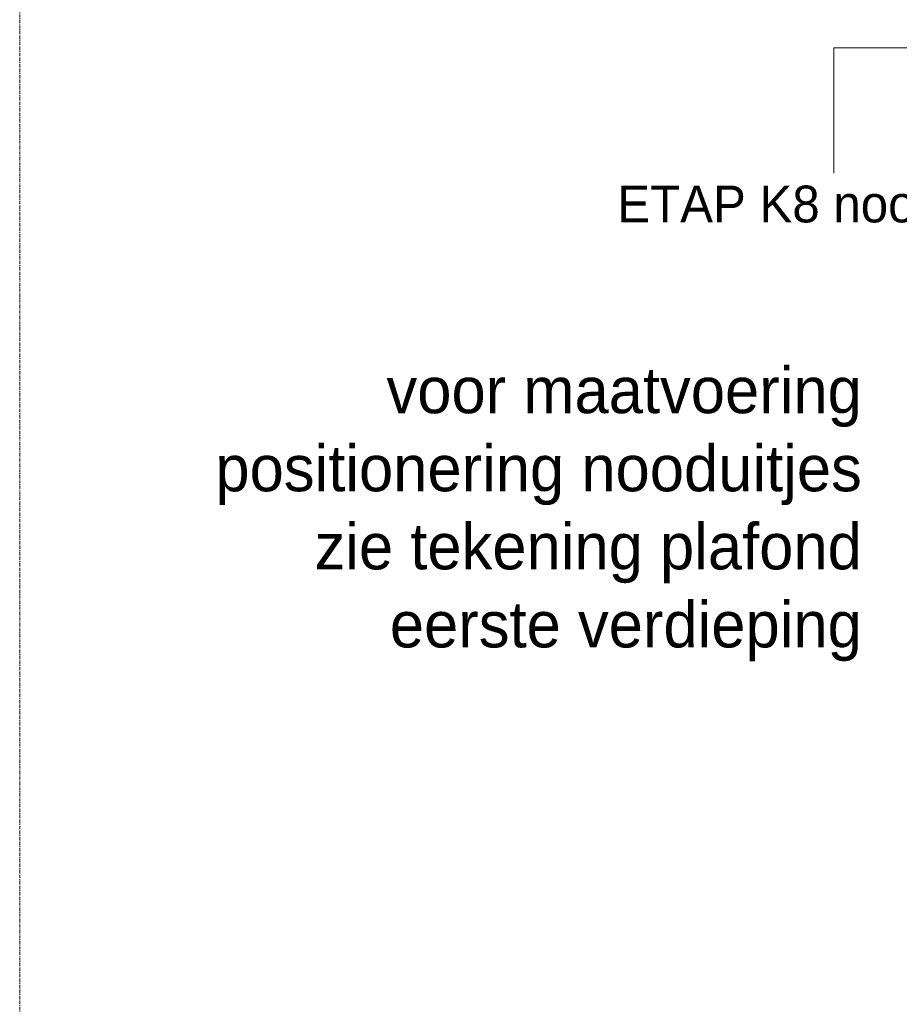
# Model space of a CAD drawing. Header units: millimetres. Extents: x 3625 to 92626, y -20577 to 42628.
# Tile 322 of 656: x 42512 to 46079, y 25524 to 29516. Entities that reach past the tile are written whole.
import ezdxf

# ---------------------------------------------------------------- set-up
doc = ezdxf.new("R2010")
doc.units = ezdxf.units.MM
doc.linetypes.add('stramien', pattern=[22.225, 12.7, -3.175, 3.175, -3.175])
for name, color, linetype, lineweight in [('A-ANNO-IDEN', 2, 'Continuous', 18), ('A-ANNO-TEXT', 2, 'Continuous', 18), ('S-GRID', 1, 'Continuous', 18)]:
    doc.layers.add(name, color=color, linetype=linetype, lineweight=lineweight)
doc.styles.add('Frutiger_3', font='txt', dxfattribs={"height": 186.571782})
doc.styles.add('Frutiger_4', font='txt', dxfattribs={"height": 149.257426})

msp = doc.modelspace()

# ---------------------------------------------------------------- linework, layer by layer
at = {"layer": 'A-ANNO-IDEN'}
for p, q in [((45812.8, 29401.6), (45812.8, 28893.8)), ((47019, 29401.6), (45812.8, 29401.6))]:
    msp.add_line(p, q, dxfattribs=at)
at = {"layer": 'S-GRID', "linetype": 'stramien'}
msp.add_line((42511.7, 41627.6), (42511.7, -3246.7), dxfattribs=at)

# ---------------------------------------------------------------- texts
at = {"layer": 'A-ANNO-IDEN', "insert": (44935, 28843.1), "char_height": 149.257, "width": 2191.2, "attachment_point": 1, "line_spacing_factor": 1.017696, "style": 'Frutiger_4'}
msp.add_mtext('ETAP K8 nooduitje', dxfattribs=at)
at = {"layer": 'A-ANNO-TEXT', "color": 7, "insert": (45926.7, 28107), "char_height": 186.572, "width": 3597, "attachment_point": 3, "line_spacing_factor": 1.017696, "style": 'Frutiger_3'}
msp.add_mtext('voor maatvoering\\Ppositionering nooduitjes\\Pzie tekening plafond\\Peerste verdieping', dxfattribs=at)

doc.saveas('drawing.dxf')
